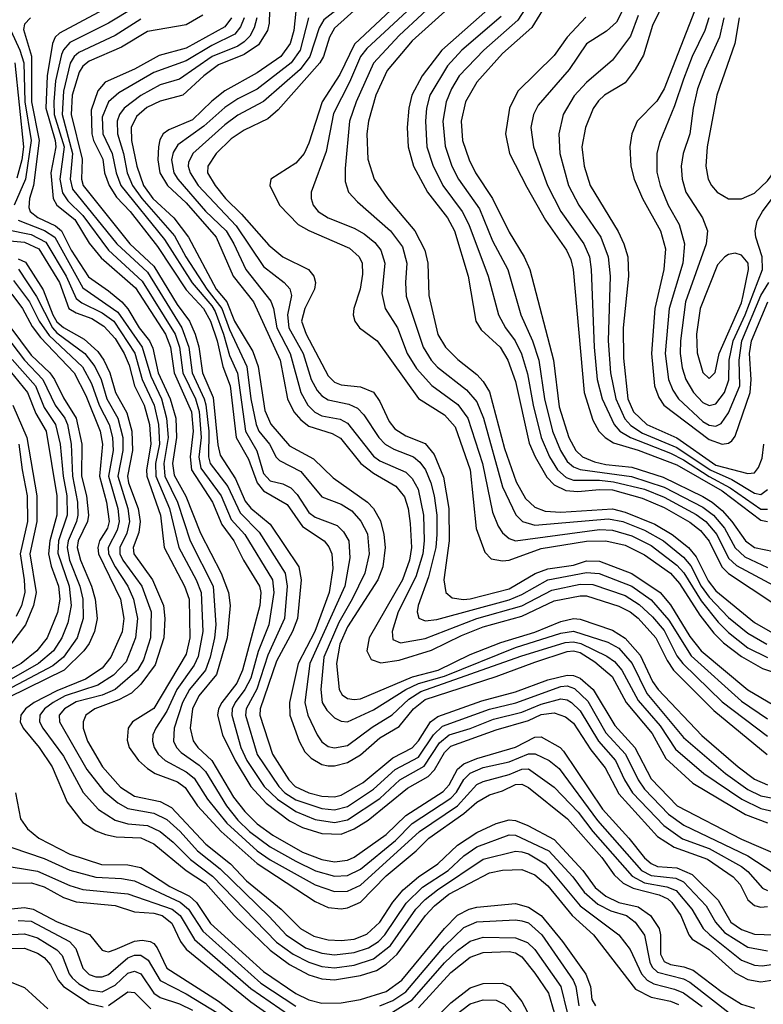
# Model space of a CAD drawing. Header units: inches. Extents: x 990535 to 1117859, y 769386 to 892122.
# Tile 880 of 1056: x 1056535 to 1058838, y 856755 to 859804. Entities that reach past the tile are written whole.
import ezdxf

# ---------------------------------------------------------------- set-up
doc = ezdxf.new("R2010")
doc.units = ezdxf.units.IN
doc.header["$MEASUREMENT"] = 0
doc.layers.add('B0855', color=7, linetype='Continuous')

msp = doc.modelspace()

# ---------------------------------------------------------------- linework, layer by layer
at = {"layer": 'B0855', "color": 5}
for points, elevation in [([(1057764.6, 859910), (1057571.5, 859728.5), (1057525.9, 859634.1), (1057471.1, 859550), (1057430, 859421.6), (1057415.4, 859390), (1057390, 859359.9), (1057312.3, 859310), (1057309.3, 859290.7), (1057339.4, 859230), (1057396.9, 859170), (1057430, 859151.3), (1057556.2, 859096.2), (1057586.3, 859070), (1057595, 859050), (1057596.1, 859016.1), (1057589.1, 858970), (1057569.6, 858910), (1057567.8, 858890), (1057572.4, 858870), (1057587.5, 858850), (1057641.6, 858810), (1057770, 858631.3), (1057850, 858580.4), (1057883.2, 858543.2), (1057929.9, 858409.9), (1057948.4, 858228.4), (1057975, 858155), (1057994.8, 858134.8), (1058030, 858127.9), (1058050.9, 858130.9), (1058150, 858166.2), (1058290, 858189.5), (1058350, 858190.6), (1058410, 858176.7), (1058470, 858147.4), (1058550.3, 858090), (1058578.4, 858058.4), (1058640.6, 857960.6), (1058684.7, 857904.7), (1058714.7, 857874.7), (1058770, 857832.4), (1058834.8, 857794.8), (1058910, 857770.7)], 4220), ([(1058449.5, 859930), (1058383.3, 859796.7), (1058351.7, 859768.3), (1058290, 859729.3), (1058236.3, 859650), (1058140.4, 859539.6), (1058125.6, 859510), (1058117.5, 859470), (1058125.5, 859410), (1058169.1, 859290), (1058210.4, 859210), (1058281.4, 859110), (1058299, 859070), (1058304.7, 859030), (1058314.2, 858790), (1058323.4, 858690), (1058339, 858630), (1058375.6, 858550), (1058393.4, 858530), (1058425.9, 858510), (1058550, 858461.5), (1058590, 858440.9), (1058669.5, 858389.5), (1058734.4, 858354.4), (1058830, 858288.5), (1058850, 858287.9)], 4440), ([(1058762.9, 859810), (1058749.8, 859730.2), (1058693.5, 859570), (1058663.3, 859410), (1058659.2, 859350), (1058667.2, 859310), (1058677.4, 859290), (1058694.8, 859270), (1058730, 859249.6), (1058770, 859248.8), (1058810, 859266.9), (1058850, 859304.9), (1058870, 859332.2), (1059034.4, 859585.6), (1059138.3, 859681.7), (1059190, 859717.6), (1059291, 859749), (1059330, 859766), (1059550, 859913.3)], 4580), ([(1057804.3, 859895.7), (1057610, 859715), (1057590.1, 859690), (1057556, 859610), (1057506.7, 859513.3), (1057483.8, 859396.2), (1057437.2, 859270), (1057437.2, 859250), (1057443.8, 859230), (1057459.5, 859210), (1057490.2, 859190), (1057570, 859158.2), (1057601.2, 859141.2), (1057634.2, 859114.2), (1057652.8, 859090), (1057665.1, 859050), (1057656.1, 858956.1), (1057666.3, 858910), (1057705.2, 858850), (1057734.7, 858770), (1057764, 858724), (1057811, 858671), (1057892, 858612), (1057922.9, 858570), (1057967.9, 858430), (1057999.2, 858279.2), (1058016.2, 858236.2), (1058030, 858214.6), (1058050, 858197.2), (1058070.4, 858190.4), (1058330, 858225.1), (1058370, 858223.8), (1058430, 858206.2), (1058490, 858176), (1058570, 858115.2), (1058591.5, 858091.5), (1058645, 858005), (1058698.2, 857938.2), (1058730, 857906), (1058790, 857859.3), (1058850, 857828.8)], 4240), ([(1057852.3, 859887.7), (1057710, 859754.8), (1057630.8, 859669.3), (1057576.9, 859550), (1057555.9, 859490), (1057542.7, 859342.7), (1057542.9, 859302.9), (1057553.3, 859270), (1057580.4, 859240.4), (1057683.3, 859150), (1057720.2, 859100.2), (1057734.1, 859050), (1057729.7, 858990), (1057731.9, 858948.1), (1057783.8, 858790), (1057808.7, 858750), (1057828.4, 858728.4), (1057917.9, 858657.9), (1057950, 858621.1), (1057970.5, 858570), (1058030, 858357), (1058071.1, 858271.1), (1058091.4, 858250), (1058130, 858238.6), (1058358.1, 858258.1), (1058402.9, 858250), (1058470, 858223), (1058528.4, 858190), (1058590, 858139.8), (1058612.9, 858112.9), (1058644.7, 858050), (1058670, 858016), (1058730, 857953.2), (1058790, 857904.6), (1058848.7, 857870)], 4260), ([(1058131.7, 859888.3), (1058077.7, 859802.3), (1057971.8, 859710), (1057895.8, 859630), (1057871.6, 859590), (1057854.9, 859550), (1057845.5, 859490), (1057851.9, 859411.9), (1057872.5, 859350), (1057893.7, 859310), (1057958.4, 859218.4), (1057999.1, 859119.1), (1058046.5, 859030), (1058087, 858890), (1058123.2, 858810), (1058142.1, 858750), (1058159.5, 858630), (1058185.1, 858530), (1058209.4, 858470), (1058230, 858436.4), (1058250, 858419.1), (1058270, 858411.2), (1058429.3, 858389.3), (1058530, 858356.8), (1058650, 858294.8), (1058683, 858270), (1058717.3, 858230), (1058750, 858168.6), (1058780.8, 858140.8), (1058850, 858107.4)], 4360), ([(1056852.7, 859867.3), (1056657.7, 859762.3), (1056644.8, 859750), (1056635.9, 859730), (1056619.7, 859630), (1056615.8, 859530), (1056644.7, 859430), (1056646.4, 859410), (1056631.4, 859330), (1056638.3, 859250), (1056649.6, 859229.6), (1056705.7, 859185.7), (1056750, 859111.5), (1056786.5, 859066.5), (1056893.7, 858973.7), (1056986.4, 858830), (1057001.9, 858790), (1057013, 858710), (1057066.7, 858590), (1057072.3, 858530), (1057062.8, 858450), (1057066.9, 858410), (1057131.6, 858310), (1057160.6, 858240.6), (1057197.5, 858190), (1057227.6, 858130), (1057277, 858050), (1057281, 858030), (1057278.4, 857990), (1057224.3, 857790), (1057207.6, 857750), (1057160.5, 857690), (1057150.5, 857670), (1057147.2, 857650), (1057163.1, 857590), (1057202, 857510), (1057250, 857430), (1057297.7, 857377.7), (1057370, 857323.5), (1057410, 857303), (1057470, 857283.8), (1057530, 857281.6), (1057570, 857298.7), (1057614.3, 857325.7), (1057735.5, 857424.5), (1057799.7, 857460.3), (1057819.1, 857480.9), (1057850, 857535.2), (1057870, 857554.4), (1058010, 857604.8), (1058110, 857634.2), (1058150, 857652.5), (1058190, 857657.8), (1058225.1, 857645.1), (1058250, 857625.7), (1058303.4, 857543.4), (1058347.4, 857487.4), (1058390, 857406.9), (1058510, 857274.3), (1058561.6, 857241.6), (1058664.4, 857204.4), (1058743.9, 857150), (1058766, 857126), (1058790, 857078.3), (1058810, 857060.9), (1058830, 857056.4), (1058850, 857057.9)], 3920), ([(1056890, 859841.2), (1056810, 859792.9), (1056690, 859732.9), (1056670, 859711), (1056663.9, 859696.1), (1056645.8, 859614.2), (1056640, 859550), (1056641.6, 859510), (1056672.3, 859410), (1056659.3, 859310), (1056667.4, 859267.4), (1056683.3, 859243.3), (1056730, 859198.1), (1056809.8, 859090), (1056914.2, 858994.2), (1057016.2, 858830), (1057030, 858790), (1057040.4, 858710), (1057078.9, 858630), (1057090.3, 858590.3), (1057096.3, 858510), (1057089, 858449), (1057095.4, 858415.4), (1057158.6, 858330), (1057190, 858256.7), (1057232.2, 858210), (1057317.5, 858070), (1057321.8, 858030), (1057306.3, 857930), (1057272.8, 857847.2), (1057250, 857765.5), (1057231.5, 857730), (1057201.9, 857690), (1057193.2, 857670), (1057191.5, 857650), (1057220, 857550), (1057238, 857510), (1057291.9, 857430), (1057332.7, 857390), (1057390, 857351.7), (1057450, 857327.5), (1057510, 857317.9), (1057550, 857326.9), (1057650, 857392.6), (1057711.5, 857450), (1057787.6, 857492.4), (1057835, 857565), (1057864.8, 857590), (1057930, 857609.5), (1058002, 857638), (1058090, 857659.4), (1058150, 857684.5), (1058210, 857701), (1058230, 857697.6), (1058243.1, 857690), (1058270, 857663.6), (1058326.7, 857570), (1058379.3, 857510), (1058407.2, 857450), (1058432.5, 857410), (1058529, 857309), (1058587.3, 857267.3), (1058670, 857237.5), (1058770, 857181.6), (1058790, 857166.2), (1058834.8, 857114.8), (1058850, 857107.9)], 3940), ([(1057309, 859870), (1057307.3, 859792.7), (1057301.7, 859770), (1057274.1, 859725.9), (1057230, 859696.5), (1057150, 859664), (1057104.6, 859630), (1057039.9, 859570), (1056970, 859551.7), (1056928.4, 859531.6), (1056896.3, 859503.7), (1056879.9, 859470), (1056881.4, 859430), (1056897.6, 859350), (1056918.2, 859290), (1056947.4, 859250), (1057011.9, 859190), (1057057.7, 859130), (1057143.5, 858970), (1057176.2, 858930), (1057200, 858870), (1057256.7, 858776.7), (1057273.1, 858730), (1057294, 858594), (1057312, 858552), (1057370, 858484.7), (1057444.2, 858444.2), (1057505.7, 858385.7), (1057611.5, 858310), (1057630.7, 858290), (1057651.7, 858251.7), (1057662.3, 858210), (1057666, 858170), (1057659.3, 858110), (1057643.3, 858070), (1057550, 857923.9), (1057526, 857870), (1057516.1, 857810), (1057524.4, 857730), (1057533.7, 857713.7), (1057550, 857702.3), (1057570, 857698.7), (1057590, 857701.1), (1057751, 857769), (1057831, 857790), (1057930, 857838.6), (1058024.3, 857875.7), (1058130, 857907.4), (1058210, 857940.2), (1058250, 857950.2), (1058270, 857947.7), (1058370, 857914), (1058410, 857889.1), (1058456.1, 857836.1), (1058494.7, 857754.7), (1058511.6, 857730), (1058647.2, 857587.2), (1058759.6, 857490), (1058810, 857452.7), (1058850, 857434.8)], 4080), ([(1057554.8, 859865.2), (1057476.4, 859803.6), (1057461.7, 859778.3), (1057433.4, 859690), (1057403.1, 859650), (1057289.4, 859550.6), (1057210, 859508.3), (1057170, 859478.3), (1057071.1, 859390), (1057057.8, 859362.2), (1057056.6, 859350), (1057062.9, 859330), (1057087.2, 859290), (1057205.3, 859165.3), (1057290, 859039.4), (1057353.6, 858990), (1057370.8, 858970.8), (1057376.1, 858950), (1057364.5, 858890), (1057368.1, 858850), (1057412.3, 858770), (1057437.8, 858690), (1057455.5, 858655.5), (1057470, 858639.4), (1057490, 858627.2), (1057553.7, 858613.7), (1057580.8, 858600.8), (1057600.6, 858580.6), (1057646.9, 858510), (1057666.1, 858490), (1057693.7, 858473.7), (1057754.5, 858450), (1057774.2, 858434.2), (1057791.1, 858410), (1057808.4, 858370), (1057818.4, 858330), (1057826.5, 858270), (1057826.9, 858210), (1057823.1, 858170), (1057801.2, 858078.8), (1057768.2, 857990), (1057765.2, 857970), (1057770.6, 857950.6), (1057790, 857943), (1057827, 857947), (1058050, 858008.1), (1058090, 858024), (1058170.3, 858069.7), (1058290, 858091.8), (1058329.1, 858089.1), (1058429.9, 858050.1), (1058490, 858007.6), (1058544.7, 857944.7), (1058613.7, 857833.8), (1058770, 857693.5), (1058850, 857639.4)], 4160), ([(1057871.9, 859848.1), (1057750, 859737.9), (1057673, 859647), (1057637.2, 859570), (1057614.8, 859490), (1057609.5, 859450), (1057612.5, 859372.5), (1057632.5, 859310), (1057673.3, 859250), (1057758.5, 859150), (1057789.8, 859090), (1057798.7, 859050), (1057802.1, 858950), (1057829.4, 858829.4), (1057853.1, 858790), (1057891.9, 858751.9), (1057950, 858705.6), (1057970, 858683.6), (1057990, 858651.2), (1058035.9, 858475.9), (1058072.6, 858372.6), (1058101.4, 858321.4), (1058130, 858294.2), (1058162, 858282), (1058210, 858279.3), (1058370, 858289.6), (1058410, 858279.3), (1058501.6, 858241.6), (1058555.7, 858210), (1058605.6, 858170), (1058630, 858140.7), (1058666.4, 858066.4), (1058690, 858035.7), (1058810, 857937.9), (1058865.8, 857905.9)], 4280), ([(1058170, 859860.1), (1058120.3, 859779.7), (1058030, 859699.1), (1057950.4, 859610), (1057915.2, 859550), (1057902.3, 859490), (1057906.1, 859430), (1057926.3, 859370), (1057946.5, 859330), (1057998.9, 859250), (1058050, 859146.5), (1058097.1, 859070), (1058114, 859030), (1058188, 858750), (1058205, 858605), (1058235.5, 858510), (1058256.6, 858470), (1058277.9, 858450), (1058315, 858435), (1058350, 858426.7), (1058430, 858418.8), (1058527.8, 858387.8), (1058650, 858327.1), (1058679, 858310), (1058710, 858283.9), (1058740.3, 858250), (1058782.1, 858190), (1058810, 858169.6), (1058870, 858157)], 4380), ([(1058534.2, 859870), (1058494.5, 859785.5), (1058466, 859694), (1058440.9, 859650), (1058410, 859608.2), (1058346.2, 859570), (1058327.2, 859552.8), (1058310.8, 859529.2), (1058286.7, 859470), (1058275.7, 859410), (1058282.4, 859350), (1058301.3, 859290), (1058388.3, 859148.3), (1058406.1, 859110), (1058417.9, 859070), (1058420.1, 859010), (1058403.1, 858850), (1058404.4, 858755.6), (1058418.3, 858630), (1058435.9, 858590), (1058476.4, 858550), (1058570, 858509.1), (1058690, 858424.9), (1058790, 858398.3), (1058810, 858401.1), (1058822.8, 858417.2), (1058833.9, 858446.1), (1058839.3, 858490)], 4480), ([(1056567.7, 859810), (1056549.8, 859790), (1056546.6, 859773.4), (1056571.2, 859691.2), (1056571.6, 859550), (1056594.9, 859430), (1056577.4, 859290), (1056564.9, 859250), (1056562.6, 859222.6), (1056567.5, 859210), (1056591.2, 859191.2), (1056645.1, 859165.1), (1056664.6, 859150), (1056693.8, 859090), (1056747.5, 859007.5), (1056810, 858964.6), (1056850.5, 858930.5), (1056870, 858908.8), (1056905.2, 858850), (1056936.8, 858810), (1056946.9, 858786.9), (1056964, 858710), (1057001.2, 858630), (1057017.9, 858570), (1057020.8, 858510), (1057008, 858430), (1057013.5, 858393.5), (1057048.7, 858328.7), (1057094.3, 858214.3), (1057159, 858090), (1057181.1, 858030), (1057186.3, 857990), (1057177.3, 857890), (1057143.7, 857776.3), (1057089.6, 857710), (1057069.7, 857670), (1057062.5, 857610), (1057071.5, 857571.5), (1057086.8, 857550), (1057130, 857509.8), (1057196.9, 857396.9), (1057231.8, 857351.8), (1057270, 857314), (1057318.9, 857278.9), (1057410, 857225.9), (1057470, 857204.1), (1057510, 857196.8), (1057550, 857201.3), (1057570, 857210.8), (1057670, 857281), (1057730, 857339.9), (1057846.1, 857413.9), (1057864.8, 857435.2), (1057890, 857483), (1057910, 857500.3), (1057950, 857516.5), (1058070, 857551.2), (1058130, 857582.6), (1058150, 857583.7), (1058208.7, 857550), (1058219.2, 857539.2), (1058339.7, 857359.7), (1058421.1, 857270), (1058470, 857208.5), (1058490, 857191), (1058510, 857181.9), (1058570, 857177.5), (1058617.4, 857157.4), (1058697.7, 857077.7), (1058737.4, 857010), (1058770, 856986.7), (1058810, 856972.6), (1058870, 856970.8)], 3880), ([(1057102.1, 859817.9), (1057050, 859788), (1056930, 859767.4), (1056850, 859719), (1056750, 859675.9), (1056730, 859659.6), (1056718.5, 859641.5), (1056697.1, 859570), (1056693.7, 859510), (1056728.3, 859371.7), (1056726.4, 859310), (1056731.3, 859290), (1056876.3, 859110), (1056950, 859040.4), (1057022.3, 858922.4), (1057060.1, 858870), (1057078.2, 858830), (1057089.2, 858790.8), (1057100.5, 858710), (1057133.8, 858633.8), (1057148, 858488), (1057156, 858456), (1057202.6, 858382.6), (1057232.6, 858312.6), (1057250, 858291.5), (1057310, 858242.1), (1057398.9, 858110), (1057406.3, 858070), (1057395.2, 857950), (1057379.1, 857910), (1057330, 857817.3), (1057279.6, 857670), (1057278.8, 857650), (1057317.3, 857530), (1057368.4, 857450), (1057387.4, 857430), (1057429.6, 857410), (1057470, 857399.5), (1057510, 857398), (1057530, 857402.3), (1057598.1, 857441.9), (1057690, 857518.8), (1057750, 857549.2), (1057769.4, 857570.6), (1057807.2, 857630), (1057830, 857646.7), (1057965.4, 857694.6), (1058070, 857722.4), (1058170, 857759.9), (1058230, 857774.1), (1058250, 857773.6), (1058270, 857765.2), (1058310.7, 857730), (1058378.1, 857618.1), (1058439.8, 857550), (1058490, 857453.4), (1058570.5, 857369.5), (1058770, 857266.3), (1058890, 857215.1)], 3980), ([(1057190.4, 859810), (1057170, 859782.2), (1057050, 859715.2), (1056967.1, 859692.9), (1056890, 859650.4), (1056799.9, 859610), (1056776.6, 859583.4), (1056756.1, 859523.9), (1056758.4, 859450), (1056763.7, 859430), (1056791.9, 859371.9), (1056797.6, 859330), (1056811.3, 859290), (1056834.4, 859254.4), (1056877.2, 859210), (1056961.8, 859101.8), (1057050, 858967.8), (1057104, 858910), (1057125.7, 858870), (1057146.4, 858810), (1057163.6, 858730), (1057186.1, 858670), (1057204.8, 858510), (1057242.9, 858442.9), (1057269.6, 858369.6), (1057290, 858344.8), (1057362.5, 858302.5), (1057410, 858234.8), (1057477.7, 858190), (1057492, 858172), (1057501.3, 858150), (1057504.6, 858104.6), (1057493.5, 858030), (1057448.2, 857910), (1057397.2, 857810), (1057370.3, 857690), (1057371.6, 857650), (1057400.1, 857570), (1057417.4, 857537.4), (1057437.1, 857517.1), (1057470, 857497.7), (1057490, 857493.1), (1057510, 857493.3), (1057550, 857503.7), (1057590, 857527.5), (1057650, 857580.5), (1057710, 857615.1), (1057754.6, 857670), (1057790, 857698.9), (1058009.8, 857770.1), (1058130, 857815.1), (1058230, 857847.8), (1058250, 857849.5), (1058270, 857844.5), (1058315.5, 857815.5), (1058369.6, 857770), (1058412.7, 857690), (1058493.8, 857593.8), (1058536, 857516), (1058619.6, 857439.6), (1058782.7, 857342.7), (1058850, 857316.7)], 4020), ([(1057229.5, 859810), (1057218.7, 859781.3), (1057200.7, 859759.3), (1057130, 859724.4), (1057050, 859676.4), (1056950, 859640.4), (1056842.1, 859577.9), (1056810, 859549.9), (1056790, 859502), (1056792.3, 859450), (1056821.5, 859390), (1056833.3, 859330), (1056847.7, 859290), (1056982.9, 859122.9), (1057069, 858989), (1057130, 858917.5), (1057140, 858900), (1057166.1, 858830), (1057184.3, 858764.3), (1057209.2, 858709.2), (1057234.4, 858530), (1057269, 858469), (1057290, 858399.1), (1057310, 858376), (1057350, 858366.9), (1057374.6, 858354.6), (1057394.2, 858334.2), (1057430, 858278.1), (1057450, 858263.9), (1057517.5, 858237.5), (1057537.7, 858217.7), (1057553.5, 858190), (1057557.2, 858137.2), (1057542.1, 858050), (1057432.8, 857810), (1057417.9, 857690), (1057427.1, 857650), (1057455.7, 857590), (1057470, 857567.7), (1057490, 857553.3), (1057510, 857548.9), (1057550, 857556.5), (1057626.4, 857613.6), (1057688, 857652), (1057739.6, 857700.4), (1057776.6, 857723.4), (1058086.7, 857833.3), (1058224.3, 857875.7), (1058250, 857877.9), (1058272.4, 857872.4), (1058353.3, 857833.3), (1058376.9, 857816.9), (1058399.8, 857790), (1058450, 857696.3), (1058517.6, 857617.6), (1058565.4, 857545.4), (1058653.7, 857470), (1058770.5, 857390.5), (1058830, 857362), (1058870, 857352.2)], 4040), ([(1057268.7, 859810), (1057261.1, 859778.9), (1057247.3, 859752.7), (1057230, 859735.1), (1057210, 859721.7), (1057130.4, 859689.6), (1057030, 859620.2), (1056970, 859601.8), (1056910, 859569.5), (1056858.3, 859530), (1056844.1, 859510), (1056836.9, 859490), (1056837.3, 859450), (1056855.8, 859390), (1056867.6, 859330), (1056883.6, 859290), (1056912.7, 859250), (1057014.5, 859134.5), (1057049.3, 859070), (1057114.1, 858970), (1057161.1, 858910), (1057184.9, 858844.9), (1057238.4, 858730), (1057250.9, 858630), (1057267, 858550), (1057275.6, 858530), (1057308, 858490), (1057329.1, 858449.1), (1057338.9, 858438.9), (1057405.2, 858405.2), (1057470, 858326.8), (1057530, 858304.2), (1057563.1, 858283.1), (1057591.5, 858251.5), (1057611.9, 858211.9), (1057617.2, 858150), (1057603.1, 858090), (1057564.8, 858010), (1057523, 857937), (1057476.7, 857830), (1057466.9, 857730), (1057471.5, 857690), (1057486.2, 857666.2), (1057510, 857642.7), (1057530, 857631.5), (1057550, 857630.1), (1057630, 857666.7), (1057730.1, 857729.9), (1057770, 857748.8), (1057850, 857771.5), (1058070, 857860.1), (1058210, 857904.3), (1058250.2, 857910.2), (1058356.5, 857876.5), (1058390, 857857.5), (1058430.9, 857810), (1058477.3, 857717.3), (1058590, 857581), (1058720.4, 857470), (1058790, 857420.2), (1058830, 857400.3), (1058890, 857389.2)], 4060), ([(1057390, 859830), (1057383.2, 859770), (1057372.6, 859730), (1057343.9, 859690), (1057270, 859638.9), (1057170, 859583.6), (1057130, 859552.1), (1057070, 859493.7), (1056996.8, 859463.2), (1056979.5, 859450), (1056968.6, 859431.4), (1056964.3, 859410), (1056962.9, 859370), (1056968.2, 859330), (1056992, 859290), (1057050, 859236.8), (1057143.6, 859130), (1057196.3, 859010), (1057259.2, 858930), (1057341.5, 858750), (1057363.6, 858630), (1057383.9, 858590), (1057405.3, 858565.3), (1057430, 858545.8), (1057502.7, 858522.7), (1057527.8, 858507.8), (1057590.9, 858430), (1057630, 858399.5), (1057699.6, 858359.6), (1057726.1, 858326.1), (1057738, 858290), (1057744.3, 858244.3), (1057747.9, 858170), (1057742.1, 858130), (1057719.8, 858070), (1057617.4, 857890), (1057609.8, 857850), (1057623.3, 857823.3), (1057652.7, 857812.7), (1057710, 857820.7), (1057810, 857851.5), (1057902.8, 857897.2), (1057970, 857924.4), (1058090, 857957), (1058190, 858004.5), (1058270, 858020.4), (1058290, 858020.4), (1058390, 857987.9), (1058425.2, 857970), (1058450, 857951), (1058504.4, 857890), (1058539.6, 857819.6), (1058559.8, 857790), (1058684.6, 857664.6), (1058849.2, 857529.2)], 4120), ([(1057429.2, 859810), (1057402.8, 859710), (1057374.9, 859670), (1057270, 859588.9), (1057210, 859559), (1057170, 859532.5), (1057105.4, 859474.6), (1057024.1, 859415.9), (1057010, 859392.5), (1057005.2, 859370), (1057011.8, 859330), (1057024.2, 859310), (1057110, 859211.1), (1057174, 859150), (1057198.1, 859110), (1057234.5, 859030), (1057312.7, 858932.7), (1057321, 858910), (1057331.3, 858850), (1057372.7, 858770), (1057405.6, 858650), (1057427.3, 858610), (1057448.5, 858588.5), (1057470, 858577.4), (1057526.9, 858566.9), (1057550, 858554.7), (1057630, 858452.1), (1057650, 858438.2), (1057730, 858402.7), (1057750, 858382.9), (1057768.2, 858350), (1057785.3, 858270), (1057787.3, 858190), (1057783.1, 858150), (1057761.2, 858078.8), (1057707.1, 857970), (1057687.9, 857910), (1057690, 857884.7), (1057714.1, 857874.1), (1057790, 857887.8), (1057950.8, 857950), (1058090, 857988.9), (1058182.5, 858037.5), (1058270, 858055.8), (1058310, 858054.6), (1058410, 858020.5), (1058452.9, 857992.9), (1058494.6, 857954.6), (1058530, 857912.5), (1058570, 857834.3), (1058588.2, 857810), (1058710, 857691.6), (1058850, 857585.8)], 4140), ([(1057579.8, 859840.2), (1057510, 859777.7), (1057494, 859750), (1057475.2, 859690), (1057464.6, 859670), (1057335.4, 859524.6), (1057303.2, 859496.8), (1057230, 859462.1), (1057190, 859435), (1057143.3, 859390), (1057117, 859350), (1057116.7, 859330), (1057139.7, 859290), (1057171.7, 859250), (1057221.8, 859201.8), (1057306, 859106), (1057350, 859069.7), (1057428.8, 859030), (1057445.2, 859010), (1057450.5, 858990), (1057447.5, 858970), (1057418.2, 858910), (1057407.9, 858870), (1057421.8, 858830), (1057490, 858701.5), (1057510, 858682), (1057530, 858673.6), (1057590, 858666.6), (1057630, 858650.1), (1057650, 858621.5), (1057679.4, 858559.4), (1057696.6, 858536.6), (1057730, 858515.4), (1057790, 858491.4), (1057818.1, 858458.1), (1057847.6, 858387.6), (1057863.5, 858290), (1057864.2, 858190), (1057848.6, 858070), (1057854.6, 858030), (1057873.5, 858013.5), (1057908.7, 858008.7), (1057930, 858010.8), (1058050, 858041.7), (1058131.1, 858088.9), (1058170, 858103.6), (1058250, 858115.3), (1058290, 858128.5), (1058330, 858127.2), (1058430, 858089.1), (1058518.1, 858030), (1058550, 857992.6), (1058610, 857894.2), (1058645.2, 857850), (1058790, 857728.8), (1058870, 857681.8)], 4180), ([(1057984.5, 859835.5), (1057842.1, 859710), (1057780.7, 859630), (1057749.2, 859570), (1057740.2, 859530), (1057734.8, 859470), (1057738, 859410), (1057753.9, 859350), (1057798, 859270), (1057859.3, 859190), (1057881.1, 859150), (1057923.3, 859010), (1057947.5, 858870), (1057963.6, 858843.6), (1058022.4, 858790), (1058046.2, 858750), (1058070, 858683.5), (1058112.7, 858492.7), (1058131.4, 858450), (1058167.4, 858387.4), (1058190, 858363.2), (1058226, 858346), (1058263.2, 858343.2), (1058330, 858349.7), (1058370, 858347.7), (1058462, 858322), (1058530, 858293.1), (1058610, 858248.4), (1058642.6, 858222.6), (1058670, 858189.5), (1058709.1, 858110), (1058730, 858088.7), (1058870, 857996.7)], 4320), ([(1058026.2, 859813.8), (1057904.2, 859710), (1057859.4, 859660.6), (1057805.1, 859570), (1057794.9, 859530), (1057791.2, 859490), (1057795.5, 859410), (1057813.6, 859353.6), (1057845.5, 859290), (1057904.8, 859210), (1057925.2, 859170), (1057985.7, 859010), (1058017.6, 858890), (1058039.6, 858850), (1058069.5, 858809.5), (1058089.1, 858769.1), (1058107.2, 858707.2), (1058124.6, 858610), (1058150, 858510.1), (1058175.8, 858450), (1058199.8, 858410), (1058226.5, 858386.5), (1058250, 858377.7), (1058330, 858378.3), (1058373.4, 858373.4), (1058469.9, 858349.9), (1058530, 858325.2), (1058630, 858271.8), (1058659.2, 858250), (1058693.1, 858210), (1058730, 858137.1), (1058754.4, 858114.4), (1058870, 858051.6)], 4340), ([(1058288.2, 859811.8), (1058230.4, 859750), (1058190, 859693), (1058077.3, 859582.7), (1058051.9, 859530), (1058038.8, 859450), (1058051.2, 859390), (1058105.1, 859285.1), (1058163, 859183), (1058228.4, 859090), (1058241.3, 859061.3), (1058248.4, 859030), (1058283.2, 858650), (1058310, 858563.5), (1058327.7, 858530), (1058347.3, 858510), (1058373.7, 858493.7), (1058450, 858471), (1058570, 858425.8), (1058710, 858344.6), (1058830, 858254.5), (1058850, 858250.2)], 4420), ([(1058450, 859817.2), (1058426.7, 859753.3), (1058370, 859678.3), (1058290, 859609.5), (1058251.8, 859568.2), (1058217.5, 859510), (1058204.4, 859450), (1058206.9, 859390), (1058234.1, 859290), (1058266.1, 859230), (1058334.2, 859130), (1058357.4, 859070), (1058363, 859010), (1058357, 858810), (1058364.4, 858710), (1058380.7, 858630), (1058408.3, 858568.3), (1058427.7, 858547.7), (1058463.5, 858523.5), (1058570, 858478.8), (1058672.7, 858410), (1058740.4, 858380.4), (1058810, 858338.1), (1058830, 858333.6), (1058850, 858348.7)], 4460), ([(1058624.8, 859830), (1058530, 859589.9), (1058508, 859552), (1058446.6, 859490), (1058430.5, 859450), (1058424.2, 859410), (1058427.2, 859350), (1058437.4, 859310), (1058463.1, 859250), (1058519.2, 859150), (1058534.8, 859094.8), (1058529.8, 859030), (1058501.2, 858910), (1058491.1, 858770), (1058501, 858670), (1058514.4, 858634.4), (1058529.8, 858610), (1058670, 858504), (1058710, 858489.4), (1058730, 858493), (1058739.6, 858500.4), (1058750, 858514), (1058796.9, 858650), (1058799.9, 858690), (1058794.3, 858770), (1058801.4, 858810), (1058851.4, 858930)], 4520), ([(1058669.1, 859810), (1058656.4, 859770), (1058617.4, 859690), (1058590, 859619.9), (1058562.8, 859537.2), (1058516.1, 859423.9), (1058507.9, 859390), (1058508.3, 859331.7), (1058518.6, 859290), (1058542.6, 859230), (1058577.1, 859170), (1058593.4, 859110), (1058588.2, 859050), (1058546.2, 858910), (1058533.6, 858770), (1058544.4, 858690), (1058556.9, 858656.9), (1058574.6, 858630), (1058650, 858559.7), (1058670, 858548.3), (1058690, 858545.8), (1058706.5, 858553.5), (1058730, 858586.7), (1058764.6, 858670), (1058762.7, 858750), (1058771.2, 858810), (1058830, 858949.4), (1058855, 858990)], 4540), ([(1058715, 859810), (1058701.8, 859750), (1058656.1, 859650), (1058634.1, 859590), (1058620.7, 859530), (1058610, 859450), (1058589.7, 859390), (1058583.2, 859350), (1058585.8, 859310), (1058597.4, 859270), (1058649.1, 859190), (1058665.1, 859150), (1058660.8, 859110), (1058597, 858930), (1058581, 858810), (1058579.8, 858770), (1058585.9, 858725.9), (1058597.8, 858690), (1058621.6, 858650), (1058650, 858618.9), (1058670, 858609.4), (1058690, 858614.4), (1058717.8, 858650), (1058731.2, 858688.8), (1058731.8, 858750), (1058744.6, 858810), (1058781.7, 858890), (1058834.5, 859030), (1058834.4, 859070), (1058813.9, 859130), (1058812, 859150), (1058818.6, 859181.4), (1058834.7, 859210), (1058890, 859282.9)], 4560), ([(1056910, 859805.5), (1056830, 859754.9), (1056717.7, 859702.3), (1056703.7, 859690), (1056690.8, 859669.2), (1056670, 859582.8), (1056666.6, 859510), (1056698.6, 859390), (1056691.2, 859310), (1056698.7, 859278.7), (1056835.7, 859110), (1056930, 859022.1), (1057037.2, 858850), (1057058.9, 858790), (1057069.2, 858710), (1057106.4, 858630), (1057111.1, 858611.1), (1057120.5, 858530), (1057119, 858450), (1057124.6, 858430), (1057178.8, 858358.8), (1057217.4, 858277.4), (1057276.8, 858216.8), (1057357, 858090), (1057363.2, 858050), (1057354.7, 857950), (1057303.6, 857836.4), (1057268.6, 857731.4), (1057235.6, 857670), (1057234.3, 857650), (1057270, 857529.2), (1057336.9, 857430), (1057356.2, 857410), (1057390, 857387.9), (1057470, 857361.3), (1057510, 857357.6), (1057550, 857367.8), (1057630, 857421), (1057697.3, 857482.7), (1057770, 857520.7), (1057815.7, 857590), (1057843.7, 857616.3), (1057990, 857668.8), (1058071.6, 857688.4), (1058210, 857739.4), (1058230, 857740.8), (1058253.3, 857733.3), (1058294, 857694), (1058350, 857596.2), (1058410.3, 857530), (1058449.8, 857450), (1058470, 857420.9), (1058544.1, 857344.1), (1058591.3, 857310), (1058790, 857215.4), (1058870, 857162)], 3960), ([(1056507, 859770), (1056535.6, 859710), (1056547.2, 859670), (1056551.1, 859550), (1056570.3, 859430), (1056552.9, 859310), (1056517.9, 859230)], 3860), ([(1056519.7, 859670), (1056546.6, 859410), (1056541.5, 859370), (1056526.3, 859313.7)], 3840), ([(1056530, 859183), (1056611.6, 859151.6), (1056643.2, 859130), (1056730, 858973.2), (1056838.7, 858898.7), (1056914.1, 858790), (1056940.6, 858700.6), (1056974.3, 858630), (1056989.6, 858570), (1056994.4, 858510), (1056981, 858430), (1056984.6, 858390), (1057023.7, 858310), (1057062.7, 858190), (1057133.8, 858050), (1057142.5, 857930), (1057138.3, 857890), (1057124.2, 857830), (1057110.4, 857789.6), (1057061, 857730), (1057039.1, 857690), (1057013.1, 857610), (1057011.3, 857570), (1057020.7, 857550), (1057034.6, 857534.6), (1057090, 857495.7), (1057110, 857475.8), (1057174.7, 857370), (1057210, 857325), (1057246.7, 857290), (1057310, 857242.5), (1057390, 857198.2), (1057451, 857169), (1057510, 857151.9), (1057550, 857154.5), (1057590, 857173.3), (1057698, 857262), (1057750, 857314.6), (1057870, 857393.6), (1057887.5, 857412.5), (1057910, 857451.2), (1057930, 857470.7), (1057970, 857488), (1058050, 857506.2), (1058110, 857530.5), (1058130.5, 857530.5), (1058174.4, 857510), (1058205, 857485), (1058324.5, 857324.5), (1058460.4, 857170), (1058490, 857153.9), (1058566.3, 857146.3), (1058590, 857134.8), (1058660.4, 857060.4), (1058689.2, 857009.2), (1058717.4, 856977.4), (1058790, 856932.2), (1058850, 856920.6)], 3860), ([(1056494.2, 859154.2), (1056570, 859138.5), (1056615.4, 859115.4), (1056678.6, 859010), (1056710, 858940.5), (1056727, 858927), (1056790, 858896.5), (1056826, 858870), (1056891.1, 858771.1), (1056914.3, 858690), (1056951.4, 858610), (1056964.7, 858550), (1056967.3, 858490), (1056955.5, 858430), (1056956.3, 858390), (1056998.2, 858290), (1057027.3, 858170), (1057080.9, 858070), (1057096.8, 858030), (1057101.7, 857910), (1057087.5, 857832.5), (1057075.1, 857804.9), (1057021.1, 857730), (1056990, 857662.5), (1056956.3, 857610), (1056947.4, 857590), (1056945.9, 857570), (1056951.5, 857550), (1056964, 857530), (1056985.3, 857510), (1057050, 857475.2), (1057075.3, 857455.3), (1057116.4, 857390), (1057176, 857316), (1057270, 857230), (1057310, 857203), (1057450, 857125.2), (1057510, 857104), (1057550, 857105.7), (1057590, 857124.5), (1057772.5, 857290), (1057890, 857370.2), (1057950, 857435.6), (1057970, 857445.6), (1058050, 857466.7), (1058090, 857483.6), (1058110, 857484.2), (1058190, 857427.9), (1058264.2, 857350), (1058309.6, 857290), (1058431.5, 857151.5), (1058470, 857131.6), (1058539.2, 857119.2), (1058567.6, 857107.6), (1058616.6, 857050), (1058651.7, 856990), (1058672, 856970), (1058770, 856891.6), (1058810, 856876.4), (1058834.2, 856874.2), (1058870, 856879)], 3840), ([(1056470, 859122.5), (1056550, 859115.3), (1056594.4, 859094.4), (1056658.2, 858990), (1056686.7, 858910), (1056710, 858896.3), (1056758.3, 858878.3), (1056794.8, 858854.8), (1056830, 858816.5), (1056858, 858770), (1056873.7, 858733.7), (1056890.6, 858670.6), (1056920.5, 858610), (1056937, 858550), (1056941, 858490), (1056927.5, 858410), (1056928.3, 858390), (1056970.7, 858270), (1056982.3, 858170), (1057045.3, 858050), (1057059.4, 858010), (1057061.1, 857890), (1057050, 857838.9), (1056950, 857671.1), (1056884.1, 857630), (1056870.5, 857610), (1056867.3, 857572.7), (1056874.2, 857550), (1056902.5, 857510), (1056930, 857485.2), (1056954.6, 857470), (1057023.6, 857443.6), (1057046.7, 857426.7), (1057085, 857370), (1057158.3, 857290), (1057270, 857190.8), (1057450, 857073.1), (1057490, 857055.1), (1057530, 857050.9), (1057550, 857053.5), (1057590, 857071.2), (1057670, 857153), (1057762.3, 857230), (1057801.9, 857270), (1057910, 857345.8), (1057950, 857381.4), (1057990, 857403.9), (1058030, 857415.7), (1058070, 857435.3), (1058090, 857436.6), (1058110, 857426.5), (1058231.4, 857330), (1058337.2, 857210), (1058376.1, 857156.1), (1058403.6, 857130), (1058434.5, 857114.5), (1058514.7, 857094.7), (1058541.4, 857081.4), (1058554.3, 857070), (1058581.9, 857030), (1058606.5, 856970), (1058617.4, 856957.4), (1058670, 856925.3), (1058750, 856852.6), (1058790, 856831.7), (1058830, 856824.9), (1058870, 856831.5)], 3820), ([(1056530, 859063.2), (1056553, 859053), (1056607.7, 858967.7), (1056637.4, 858890), (1056650, 858868.3), (1056670, 858850.8), (1056734.8, 858814.8), (1056776.3, 858776.3), (1056795.2, 858750), (1056814, 858710), (1056830.9, 858650), (1056866.1, 858586.1), (1056882.1, 858530), (1056883.6, 858470), (1056868.7, 858390), (1056871.9, 858370), (1056901.8, 858290), (1056907.7, 858250), (1056903.7, 858216.3), (1056886, 858170), (1056887.7, 858150), (1056946.1, 858070), (1056980.2, 857990), (1056984.2, 857950), (1056980.6, 857890), (1056954, 857806), (1056910, 857746.6), (1056880.9, 857719.1), (1056841.7, 857698.3), (1056767.9, 857670), (1056739.9, 857650), (1056730.8, 857630), (1056731.4, 857610), (1056744.4, 857570), (1056791.2, 857490), (1056847.3, 857427.3), (1056890, 857399.8), (1056970, 857382.8), (1057004.7, 857364.7), (1057111.5, 857251.5), (1057187.1, 857190), (1057237.2, 857137.2), (1057344.8, 857050), (1057404.3, 856990), (1057445.7, 856965.7), (1057490, 856954.9), (1057530, 856952.5), (1057570, 856956.8), (1057610, 856972.6), (1057650, 857009.8), (1057690, 857071.3), (1057721.9, 857110), (1057769.7, 857150.3), (1057829.9, 857190), (1057890, 857247.6), (1057950, 857286.9), (1058010, 857315.1), (1058050, 857326.4), (1058070, 857324.4), (1058108.8, 857308.8), (1058190, 857265.5), (1058278.3, 857170), (1058316.5, 857116.5), (1058349.8, 857089.8), (1058390, 857070.8), (1058450, 857056.8), (1058488.3, 857030), (1058514.5, 856990), (1058519.2, 856970), (1058519.2, 856910), (1058530, 856888.1), (1058550, 856878.8), (1058591.7, 856871.7), (1058620.5, 856860.5), (1058710, 856792.8), (1058770, 856755.7), (1058810, 856743.5)], 3780), ([(1056531.2, 859031.2), (1056587.1, 858947.1), (1056636.2, 858850), (1056650, 858834.4), (1056736.3, 858770), (1056767.7, 858730), (1056786.9, 858690), (1056804.9, 858630), (1056839, 858570), (1056854.2, 858510), (1056854.5, 858470), (1056838.5, 858390), (1056870, 858290), (1056875, 858250), (1056866.5, 858213.5), (1056845, 858170), (1056845.1, 858150), (1056854.5, 858130), (1056912.8, 858050), (1056941.6, 857970), (1056939.3, 857890), (1056918, 857822), (1056899.2, 857790), (1056830, 857729.6), (1056790, 857712.4), (1056710, 857691.8), (1056673.2, 857670), (1056657.3, 857650), (1056658.2, 857630), (1056742.5, 857482.5), (1056795, 857415), (1056838.7, 857378.7), (1056870, 857361), (1056950, 857346.9), (1056990, 857327.4), (1057032, 857290), (1057085.7, 857230), (1057155.2, 857175.2), (1057307.5, 857027.5), (1057359.9, 856970), (1057419.9, 856930), (1057470, 856914), (1057510, 856908.8), (1057570, 856915.7), (1057615.2, 856930), (1057645.4, 856950), (1057665.4, 856970), (1057731.6, 857068.4), (1057782.4, 857117.6), (1057861.8, 857170), (1057910, 857215.2), (1057950, 857242.3), (1058050, 857279.9), (1058070, 857279.1), (1058173.8, 857230), (1058247.3, 857150), (1058282.3, 857102.3), (1058325.2, 857065.2), (1058364.9, 857044.9), (1058413.9, 857030), (1058441, 857010), (1058469.4, 856969.4), (1058485.8, 856885.8), (1058493.8, 856870), (1058510, 856855.1), (1058590, 856834), (1058610, 856823.8), (1058741.3, 856721.3)], 3760), ([(1056515.9, 858995.9), (1056565.1, 858930), (1056595.3, 858870), (1056626, 858826), (1056729.5, 858729.5), (1056757.3, 858677.3), (1056780.4, 858610), (1056811.5, 858550), (1056822, 858510), (1056823.7, 858470), (1056809.5, 858390), (1056838.2, 858290), (1056842.7, 858250), (1056836.8, 858223.2), (1056809.2, 858170), (1056809.6, 858150), (1056829.9, 858110), (1056869.6, 858050), (1056886.8, 858010), (1056899.2, 857950), (1056893.6, 857890), (1056864.2, 857815.8), (1056825.7, 857774.3), (1056776.7, 857743.3), (1056675.7, 857710), (1056638, 857690), (1056611.2, 857670), (1056597.5, 857650), (1056596.1, 857630), (1056605.9, 857610), (1056670, 857523.6), (1056731.4, 857411.4), (1056778.3, 857358.3), (1056830, 857325.2), (1056870, 857314.4), (1056930, 857309.2), (1056969.9, 857289.9), (1057010, 857257.3), (1057063.4, 857203.4), (1057132.2, 857152.2), (1057330, 856948.1), (1057381.2, 856910), (1057430, 856885.6), (1057470, 856872.4), (1057510, 856868.4), (1057570, 856876.6), (1057630, 856895.7), (1057682.8, 856937.2), (1057761.4, 857050), (1057790, 857079.8), (1057828.3, 857110), (1057970, 857204.7), (1058070, 857229.5), (1058090, 857227.5), (1058110, 857221.4), (1058161.8, 857190), (1058270, 857059.7), (1058390.1, 856970), (1058425.4, 856925.4), (1058459.9, 856850), (1058477.5, 856830), (1058498.4, 856818.4), (1058562.6, 856802.6), (1058590, 856790.3), (1058648, 856748)], 3740), ([(1056510, 858954.5), (1056543.2, 858910), (1056573.6, 858853.6), (1056599.5, 858819.5), (1056703.2, 858710), (1056739.9, 858639.9), (1056783.5, 858530), (1056791.6, 858490), (1056781.4, 858390), (1056803.3, 858310), (1056811.3, 858250), (1056806.6, 858230), (1056782.1, 858190), (1056776.3, 858170), (1056778.3, 858150), (1056846.7, 858010), (1056857.5, 857950), (1056851.8, 857908.2), (1056817.3, 857830), (1056790, 857796.4), (1056738.1, 857761.9), (1056650, 857725.9), (1056579.9, 857690), (1056553, 857670), (1056538.2, 857650), (1056536.2, 857630), (1056545.1, 857610), (1056594.8, 857550), (1056635.1, 857490), (1056681.4, 857381.4), (1056730, 857318.5), (1056770, 857292.4), (1056800.8, 857280.8), (1056833.8, 857273.8), (1056910, 857270.9), (1056950, 857252.3), (1057049.8, 857170), (1057109.8, 857129.8), (1057199.2, 857030), (1057310, 856923.3), (1057370, 856878.5), (1057430, 856847), (1057470, 856834.2), (1057510, 856831), (1057590, 856844.5), (1057639.6, 856860.4), (1057670, 856879.4), (1057703.8, 856910), (1057790.9, 857030), (1057819.5, 857060.5), (1057863.4, 857096.6), (1057990, 857162.2), (1058030, 857171), (1058090, 857172.2), (1058130, 857156), (1058170, 857122.4), (1058245.7, 857030), (1058312, 856970), (1058441.6, 856801.6), (1058490, 856777.2), (1058550, 856764.9), (1058574.4, 856754.4)], 3720), ([(1056474.1, 858894.1), (1056570, 858765.5), (1056627.7, 858710), (1056642.6, 858690), (1056670, 858633.1), (1056710, 858570.1), (1056727.2, 858490), (1056726.2, 858390), (1056741.9, 858330), (1056747.7, 858270), (1056744.5, 858250), (1056715.9, 858190), (1056713.1, 858170), (1056722.6, 858130), (1056757, 858050), (1056768.7, 858010), (1056774.8, 857950), (1056766, 857910), (1056750, 857872.9), (1056733.6, 857850), (1056672, 857790), (1056442.3, 857677.7)], 3680), ([(1056470, 858852.7), (1056549.3, 858749.3), (1056606.8, 858690), (1056644.1, 858610), (1056674.8, 858570), (1056682.8, 858550), (1056693.9, 858490), (1056698.6, 858390), (1056714.1, 858310), (1056714.7, 858270), (1056710.4, 858250), (1056684.7, 858190), (1056681.4, 858170), (1056689.4, 858130), (1056721.3, 858050), (1056730.3, 858009.7), (1056731.4, 857950), (1056712.5, 857890), (1056670, 857830.2), (1056637, 857803), (1056492.9, 857727.1)], 3660), ([(1056450, 858781.8), (1056559.4, 858650), (1056584.9, 858584.9), (1056617.1, 858530), (1056649.7, 858330), (1056650, 858270), (1056627.7, 858190), (1056623.9, 858150), (1056632.3, 858112.3), (1056654.9, 858050), (1056659.5, 858010), (1056651.5, 857968.5), (1056619.6, 857890), (1056588.3, 857850), (1056538.9, 857810), (1056455.4, 857764.6)], 3620), ([(1056511.7, 858751.7), (1056583.6, 858670), (1056610, 858602.7), (1056645.5, 858550), (1056660, 858490), (1056669.6, 858390), (1056681, 858330), (1056681.8, 858270), (1056655.4, 858190), (1056652.6, 858152.6), (1056687.9, 858050), (1056694.3, 857990), (1056683.7, 857936.3), (1056665.5, 857890), (1056639.4, 857850), (1056593, 857810), (1056486.7, 857750)], 3640), ([(1056513.6, 858610), (1056556.9, 858510), (1056588.1, 858330), (1056587.5, 858250), (1056565.6, 858150), (1056585.4, 858030), (1056577.2, 857990), (1056552.8, 857930), (1056507.4, 857870)], 3580), ([(1056532.2, 858490), (1056541.9, 858410), (1056558.2, 858330), (1056559.2, 858250), (1056536.1, 858150), (1056548.7, 858070), (1056550.2, 858030), (1056539.9, 857990), (1056523.8, 857956.2)], 3560), ([(1056521.8, 857410), (1056537.1, 857330), (1056558.8, 857298.8), (1056593.6, 857270), (1056690, 857220.4), (1056788.4, 857188.4), (1056870, 857187.3), (1056910, 857178.5), (1057000, 857120), (1057060.9, 857090), (1057081.8, 857070), (1057125.9, 857005.9), (1057290, 856857.1), (1057390, 856789), (1057430, 856768.6), (1057470, 856758.9), (1057530, 856759.3), (1057590, 856769.7), (1057670, 856794.5), (1057718.2, 856830), (1057850, 856990.1), (1057890, 857030.9), (1057926.3, 857050), (1057950, 857056), (1058070, 857067.4), (1058110, 857056.5), (1058149.7, 857029.7), (1058215.3, 856950), (1058288.4, 856848.4), (1058302.7, 856810), (1058306.7, 856770), (1058317.7, 856750)], 3680), ([(1056510, 857241.2), (1056610, 857207), (1056690, 857171), (1056770, 857148.5), (1056850, 857144.4), (1056890, 857137.6), (1057031.2, 857071.2), (1057057.2, 857050), (1057101.8, 856981.8), (1057281.1, 856821.1), (1057390, 856749.5)], 3660), ([(1056470, 857187.3), (1056590, 857167.8), (1056690, 857123.1), (1056730, 857111.2), (1056870, 857097.6), (1057006.5, 857050), (1057031.7, 857030), (1057075.8, 856955.8), (1057250, 856804.4), (1057370, 856722)], 3640), ([(1056490, 857130.5), (1056570.9, 857130.9), (1056610, 857118.9), (1056670, 857086), (1056710, 857072), (1056830, 857061.1), (1056890, 857041.9), (1056950, 857037.7), (1056976.4, 857030), (1057006.1, 857006.1), (1057032.7, 856950), (1057050, 856926.2), (1057250, 856762.7), (1057351.9, 856691.9)], 3620), ([(1056444.8, 857044.8), (1056550, 857055.1), (1056576.8, 857050), (1056650.3, 857010.3), (1056750.9, 856970.9), (1056790, 856923.2), (1056800.1, 856920.1), (1056810, 856918), (1056830, 856924.8), (1056890, 856950.8), (1056914, 856954), (1056938.4, 856950), (1056950, 856943.4), (1056960.2, 856930), (1056990, 856867.1), (1057150, 856765.3), (1057248.4, 856690)], 3580), ([(1056530, 857015.2), (1056570, 857012.5), (1056689.3, 856949.3), (1056708.2, 856928.2), (1056730, 856866.9), (1056750, 856847.6), (1056770, 856840.2), (1056790, 856840.1), (1056810, 856847.9), (1056870, 856899.2), (1056890, 856907.6), (1056910, 856907.3), (1056932.1, 856892.1), (1056970, 856828.7), (1057050, 856788), (1057150, 856726.9)], 3560), ([(1057650, 856750.9), (1057690, 856766.6), (1057730, 856794), (1057850, 856935.7), (1057910, 856993.5), (1057950, 857010.8), (1058070, 857016.8), (1058090, 857014.1), (1058110, 857007), (1058151.5, 856970), (1058248.3, 856830), (1058256.5, 856810), (1058266.5, 856750)], 3660), ([(1056510, 856971.5), (1056550, 856973.9), (1056590, 856961.2), (1056650, 856924.1), (1056666.3, 856906.3), (1056688.2, 856850), (1056697.3, 856837.3), (1056718.3, 856818.3), (1056750, 856800.1), (1056790, 856794), (1056830, 856814.6), (1056870, 856851.2), (1056890, 856857.5), (1056909.6, 856849.6), (1056950, 856789.5), (1056970, 856776.8), (1057030, 856757.2), (1057070, 856737.2)], 3540), ([(1057689.5, 856730.5), (1057750, 856768.6), (1057850, 856883.7), (1057890, 856921.6), (1057930, 856950.3), (1057970, 856963), (1058070, 856960.9), (1058107.1, 856947.1), (1058130, 856925), (1058210.3, 856810), (1058230.3, 856730)], 3640), ([(1056163, 856710), (1056212.2, 856770), (1056249.8, 856830.2), (1056310.6, 856889.4), (1056350, 856902.6), (1056430, 856902.2), (1056510, 856928.2), (1056550, 856928.8), (1056590, 856913.4), (1056610, 856900.1), (1056630, 856877.5), (1056654, 856830), (1056670.2, 856810.2), (1056750, 856757.9), (1056792.9, 856747.1)], 3520), ([(1057770, 856744.7), (1057870, 856853.6), (1057930, 856900.7), (1057970, 856915.3), (1058050, 856919.2), (1058070, 856915.1), (1058090, 856902.5), (1058130, 856852.1), (1058172.6, 856790), (1058189.8, 856730)], 3620), ([(1056304.2, 856695.8), (1056330, 856763.6), (1056352.8, 856787.2), (1056390, 856801.2), (1056510, 856822.3), (1056550, 856806.8), (1056621.4, 856741.4)], 3480), ([(1056810, 856751.7), (1056870, 856793.5), (1056890, 856792.3), (1056940.9, 856740.9)], 3520), ([(1057814.8, 856705.2), (1057870, 856759.5), (1057930, 856805.8), (1057970, 856819.6), (1058030, 856820.8), (1058052.2, 856810), (1058090, 856763.5), (1058115.3, 856715.3)], 3580), ([(1057766.7, 856633.3), (1057930, 856757), (1057970, 856768.7), (1058010, 856768.1), (1058035.4, 856755.4), (1058070, 856716.2)], 3560)]:
    msp.add_lwpolyline(points, dxfattribs=dict(at, elevation=elevation))
at = {"layer": 'B0855', "color": 5, "elevation": 4580}
msp.add_lwpolyline([(1058750, 859080.5), (1058730, 859077.1), (1058718.5, 859070), (1058695.3, 859044.7), (1058641.5, 858910), (1058630.6, 858830), (1058632.4, 858772.4), (1058650, 858711), (1058670, 858693), (1058688.9, 858711.1), (1058701.2, 858770), (1058770, 858926.9), (1058775.6, 858950), (1058791.4, 859030), (1058790.2, 859050), (1058770, 859074.8)], close=True, dxfattribs=at)

doc.saveas('drawing.dxf')
